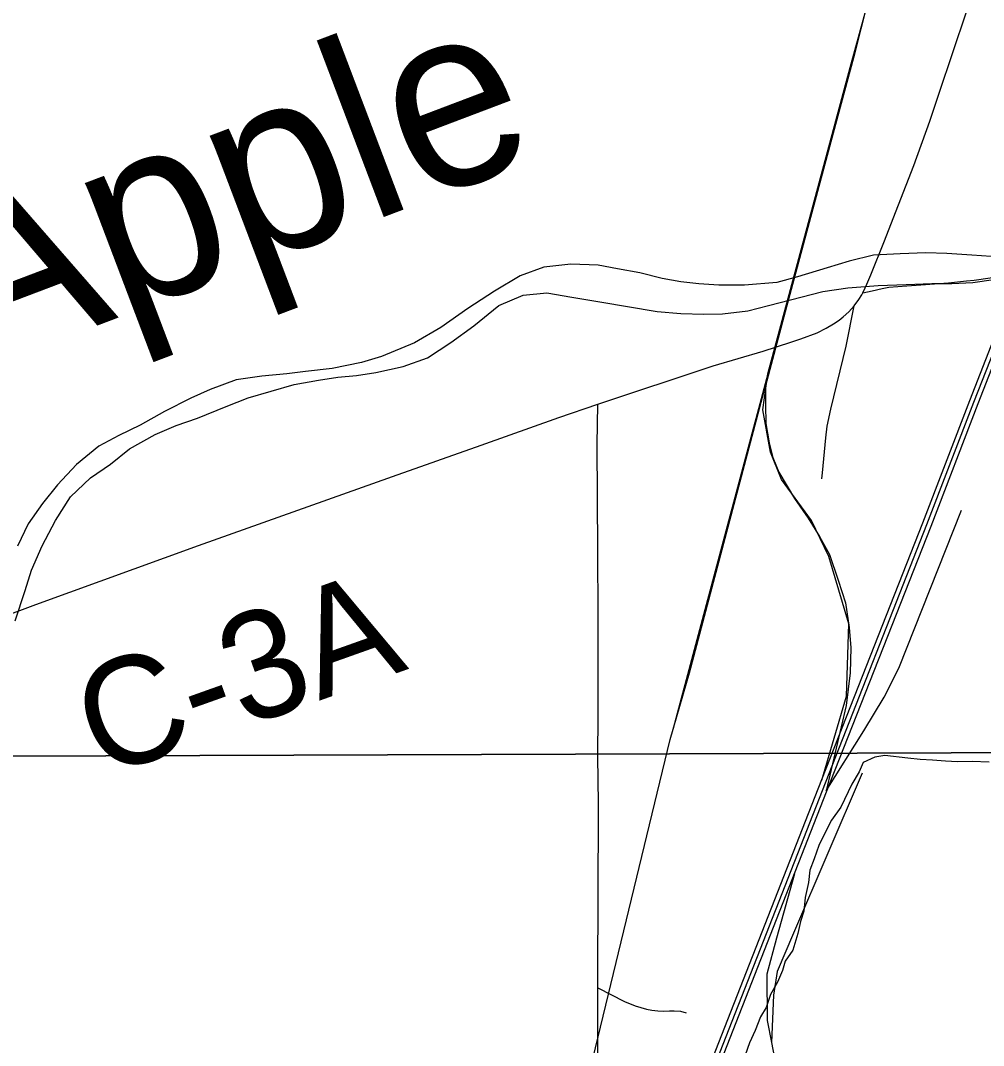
# Model space of a CAD drawing. Extents: x 0 to 34, y 0 to 22.
# Drawn here: x 8.111 to 8.619, y 19.12 to 19.661 of the extents above; entities that cross this region are included whole.
import ezdxf

# ---------------------------------------------------------------- set-up
doc = ezdxf.new("R2010")
doc.units = 0
for name, color, linetype in [('GM_X_City_Street', 7, 'Continuous'), ('GM_X_County_Road', 7, 'Continuous'), ('GM_X_County_Road_Text', 7, 'Continuous'), ('GM_X_Minor_River', 7, 'Continuous'), ('GM_X_Minor_River_Text', 7, 'Continuous'), ('GM_X_Rail_Line', 7, 'Continuous'), ('GM_X_Township_Road', 7, 'Continuous'), ('GM_X_Unincorporated', 7, 'Continuous')]:
    doc.layers.add(name, color=color, linetype=linetype)

msp = doc.modelspace()

# ---------------------------------------------------------------- linework, layer by layer
at = {"layer": 'GM_X_City_Street'}
msp.add_lwpolyline([(8.53412, 19.41934), (8.53439, 19.42244), (8.53611, 19.44099), (8.53691, 19.44709), (8.53871, 19.45622), (8.54687, 19.48945), (8.55104, 19.51077)], dxfattribs=at)
at = {"layer": 'GM_X_County_Road'}
msp.add_line((8.05217, 19.32804), (8.11907, 19.353), dxfattribs=at)
for points in [[(8.57048, 19.55363), (8.58255, 19.58494), (8.59107, 19.60833), (8.59601, 19.6231), (8.6105, 19.66611)], [(8.55567, 19.5176), (8.557, 19.5203), (8.55787, 19.52214), (8.55996, 19.52704), (8.56719, 19.5451), (8.57048, 19.55363)], [(8.55104, 19.51077), (8.55355, 19.51404), (8.55515, 19.51656), (8.55567, 19.5176)], [(8.5229, 19.49332), (8.5315, 19.49654), (8.53627, 19.49885), (8.54026, 19.50117), (8.54311, 19.50316), (8.54536, 19.50497), (8.54822, 19.50757), (8.55104, 19.51077)], [(8.50304, 19.48684), (8.51773, 19.49156), (8.5229, 19.49332)], [(8.41583, 19.45872), (8.47675, 19.47896), (8.50304, 19.48684)], [(8.11907, 19.353), (8.20496, 19.38402), (8.30738, 19.42051), (8.35419, 19.43716), (8.39517, 19.45174), (8.41583, 19.45872)], [(8.41585, 19.15044), (8.41585, 19.17058), (8.41595, 19.18611), (8.41589, 19.21412), (8.41614, 19.22905), (8.41619, 19.24773), (8.41581, 19.27262), (8.41598, 19.29427), (8.41592, 19.34716), (8.41569, 19.38137), (8.41547, 19.43738), (8.41583, 19.45872)], [(8.415, 18.96559), (8.415, 18.97174), (8.41504, 18.99361), (8.41544, 19.01858), (8.41529, 19.03083), (8.41586, 19.0808), (8.41563, 19.10269), (8.41574, 19.12455), (8.4158, 19.13975), (8.41585, 19.15044)]]:
    msp.add_lwpolyline(points, dxfattribs=at)
at = {"layer": 'GM_X_Minor_River'}
for points in [[(8.62347, 19.53674), (8.61324, 19.53743), (8.59998, 19.53846), (8.58899, 19.53876), (8.57536, 19.53828), (8.56135, 19.53741), (8.5485, 19.53428), (8.53678, 19.53078), (8.52128, 19.52611), (8.51032, 19.523), (8.49329, 19.52173), (8.47965, 19.52163), (8.46904, 19.52231), (8.45957, 19.52338), (8.44971, 19.5252), (8.43795, 19.52814), (8.42619, 19.53033), (8.41595, 19.53215), (8.40156, 19.5328), (8.38718, 19.53118), (8.37471, 19.52653), (8.36113, 19.51846), (8.34718, 19.50926), (8.33286, 19.49929), (8.3189, 19.49122), (8.30153, 19.48389), (8.29094, 19.48077), (8.27544, 19.47762), (8.26143, 19.476), (8.2516, 19.47479), (8.23835, 19.47355), (8.22473, 19.47155), (8.21113, 19.46652), (8.20093, 19.46189), (8.18697, 19.45496), (8.17414, 19.44766), (8.16282, 19.44227), (8.15225, 19.4365), (8.14057, 19.42693), (8.13042, 19.41623), (8.12254, 19.40631), (8.11504, 19.39564), (8.10944, 19.38384)], [(8.1082, 19.34439), (8.11339, 19.36036), (8.11672, 19.371), (8.12231, 19.38394), (8.12942, 19.39726), (8.13728, 19.40984), (8.14782, 19.41978), (8.15838, 19.42706), (8.16855, 19.4351), (8.18213, 19.44279), (8.19308, 19.44742), (8.20442, 19.4513), (8.21952, 19.45748), (8.23123, 19.46212), (8.25542, 19.46913), (8.26828, 19.4715), (8.2785, 19.47309), (8.28834, 19.47393), (8.29855, 19.47552), (8.31292, 19.47866), (8.32577, 19.48331), (8.33821, 19.49137), (8.35027, 19.50018), (8.36346, 19.5109), (8.37629, 19.5163), (8.38878, 19.51754), (8.40206, 19.51536), (8.41684, 19.51282), (8.44718, 19.50774), (8.45968, 19.50669), (8.4718, 19.5064), (8.48165, 19.50648), (8.4949, 19.50809), (8.50586, 19.51083), (8.51758, 19.51395), (8.5346, 19.51825), (8.54784, 19.52025), (8.56374, 19.5215), (8.5785, 19.522), (8.59214, 19.52248), (8.60274, 19.52256), (8.61372, 19.52302), (8.62469, 19.52462)], [(8.62246, 19.26965), (8.61333, 19.26991), (8.60572, 19.26981), (8.59925, 19.2701), (8.5924, 19.27077), (8.58593, 19.27106), (8.57945, 19.27173), (8.56727, 19.27309), (8.56195, 19.27226), (8.5559, 19.26952), (8.55368, 19.26455), (8.54996, 19.25805), (8.54404, 19.24581), (8.53918, 19.23891), (8.53584, 19.23241), (8.53251, 19.22553), (8.52994, 19.21865), (8.52773, 19.21255), (8.52706, 19.20608), (8.52526, 19.19808), (8.52459, 19.19085), (8.52276, 19.18551), (8.52132, 19.17904), (8.51878, 19.17026), (8.51467, 19.16451), (8.51321, 19.15955), (8.51063, 19.15344), (8.50691, 19.14694), (8.50471, 19.14007), (8.50174, 19.13509), (8.49879, 19.12783), (8.49583, 19.12134), (8.49363, 19.11485)]]:
    msp.add_lwpolyline(points, dxfattribs=at)
at = {"layer": 'GM_X_Rail_Line'}
for p, q in [((8.50556, 19.47488), (8.45559, 19.28746)), ((8.50742, 19.12147), (8.51562, 19.08044))]:
    msp.add_line(p, q, dxfattribs=at)
for points in [[(8.50556, 19.47488), (8.54897, 19.63665), (8.55883, 19.67282), (8.5608, 19.70373), (8.55752, 19.73332), (8.55291, 19.76291), (8.54108, 19.78856), (8.51543, 19.8267), (8.48715, 19.85235), (8.32603, 19.98124), (8.30104, 20.00031), (8.28658, 20.01018), (8.26225, 20.02136), (8.23002, 20.02991), (8.17347, 20.03648), (7.93541, 20.05555), (7.91905, 20.05752)], [(8.42712, 18.98036), (8.43359, 19.00347), (8.4533, 19.05412), (8.53216, 19.25558), (8.58729, 19.39608), (8.61213, 19.46075), (8.63198, 19.51134), (8.64379, 19.53981), (8.65647, 19.56535), (8.67101, 19.59304), (8.68569, 19.61947), (8.69776, 19.64136), (8.73605, 19.7107), (8.78054, 19.79055), (8.82175, 19.86452), (8.84841, 19.91337), (8.8647, 19.94732), (8.8788, 19.98015), (8.9, 20.03044)], [(7.88643, 17.59932), (7.90898, 17.6604), (8.00201, 17.89866), (8.29237, 18.63494), (8.4135, 18.9454), (8.4555, 19.05327), (8.53436, 19.25473), (8.58949, 19.39524), (8.61432, 19.45991), (8.63417, 19.51046), (8.64593, 19.53884), (8.65857, 19.56429), (8.67308, 19.59193), (8.68775, 19.61833), (8.69982, 19.64023), (8.73811, 19.70956), (8.7826, 19.78941), (8.82382, 19.86339), (8.85051, 19.9123), (8.86685, 19.94635), (8.88097, 19.97923), (8.9, 20.02438)], [(7.75733, 17.27239), (7.85176, 17.51498), (7.91117, 17.65953), (8.0042, 17.8978), (8.29457, 18.63409), (8.4157, 18.94455), (8.45769, 19.05242), (8.53655, 19.25388), (8.59169, 19.39439), (8.61652, 19.45906), (8.63635, 19.50959), (8.64808, 19.53787), (8.66067, 19.56322), (8.67516, 19.59082), (8.68982, 19.6172), (8.70189, 19.6391), (8.74017, 19.70843), (8.78466, 19.78827), (8.82588, 19.86226), (8.85261, 19.91123), (8.86899, 19.94538), (8.88314, 19.97832), (8.9, 20.01832)], [(8.5585, 19.67251), (8.55083, 19.64169), (8.54117, 19.60647), (8.51461, 19.50762), (8.50438, 19.46846)], [(8.53398, 19.26021), (8.54699, 19.30455), (8.54831, 19.3427), (8.53779, 19.37821), (8.52858, 19.39728), (8.5128, 19.41898), (8.50688, 19.43345), (8.50293, 19.45581), (8.50556, 19.47488)], [(8.45401, 19.28155), (8.46413, 19.31688), (8.50438, 19.46846)], [(8.50438, 19.46846), (8.50433, 19.45837), (8.50455, 19.44854), (8.50621, 19.43826), (8.5082, 19.43064), (8.5114, 19.4228), (8.51969, 19.409), (8.52675, 19.39861), (8.53283, 19.38878), (8.53802, 19.3794), (8.54266, 19.36581), (8.54652, 19.35377), (8.54851, 19.34085), (8.5494, 19.33003), (8.54901, 19.31692), (8.54686, 19.29966), (8.53634, 19.25442)], [(8.53634, 19.25442), (8.5562, 19.28627), (8.567, 19.30404), (8.5747, 19.3193), (8.60785, 19.40273)], [(6.46064, 14.09996), (6.45713, 14.19536), (6.44773, 14.44053), (6.45238, 14.50813), (6.46367, 14.55678), (6.48566, 14.6083), (6.54727, 14.69788), (6.88614, 15.13086), (7.24057, 15.57245), (7.33381, 15.68245), (7.38513, 15.75625), (7.42249, 15.82237), (7.44954, 15.91319), (7.4686, 16.00837), (7.58162, 16.56482), (7.64362, 16.88689), (7.66845, 17.00953), (7.69755, 17.09135), (7.75798, 17.24541), (8.00835, 17.8807), (8.14941, 18.24545), (8.27735, 18.55925), (8.29339, 18.61839), (8.45401, 19.28155)], [(8.55541, 19.26391), (8.51914, 19.17922), (8.51054, 19.15898), (8.50844, 19.14655), (8.50742, 19.12147)], [(8.51966, 19.21073), (8.51012, 19.17668), (8.50494, 19.1577), (8.50509, 19.13317), (8.50742, 19.12147)]]:
    msp.add_lwpolyline(points, dxfattribs=at)
at = {"layer": 'GM_X_Township_Road'}
for points in [[(8.55567, 19.5176), (8.56059, 19.51869), (8.56597, 19.51995), (8.56942, 19.52053), (8.57894, 19.52127), (8.60093, 19.52294), (8.61038, 19.5239), (8.6145, 19.52437), (8.63019, 19.52664), (8.63257, 19.52691), (8.63354, 19.52691), (8.63529, 19.52679)], [(8.41585, 19.15044), (8.42987, 19.14327), (8.43556, 19.14093), (8.4414, 19.13917), (8.44437, 19.13863), (8.44738, 19.13828), (8.45041, 19.13812), (8.45364, 19.13827), (8.4561, 19.13818), (8.4594, 19.13806), (8.46248, 19.13725)]]:
    msp.add_lwpolyline(points, dxfattribs=at)
at = {"layer": 'GM_X_Unincorporated'}
for points in [[(8.9, 19.27567), (8.9, 20.28618), (7.90836, 20.28708), (7.90787, 19.27209)], [(8.9, 18.27692), (8.9, 19.27567), (7.90787, 19.27209), (7.92171, 18.27008)]]:
    msp.add_lwpolyline(points, close=True, dxfattribs=at)

# ---------------------------------------------------------------- texts
at = {"layer": 'GM_X_County_Road_Text'}
msp.add_text('C-3A', height=0.056818, rotation=19.6122, dxfattribs=at).set_placement((8.15328, 19.26096))
at = {"layer": 'GM_X_Minor_River_Text'}
msp.add_text('Apple', height=0.094723, rotation=20.7628, dxfattribs=at).set_placement((8.08404, 19.47471))

doc.saveas('drawing.dxf')
